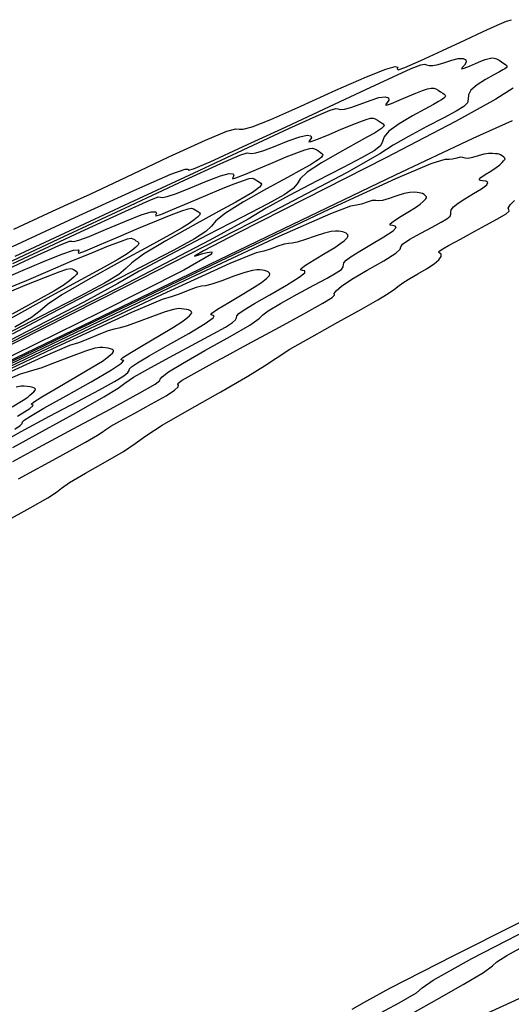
# Model space of a CAD drawing. Extents: x 3249832 to 3255657, y 13789405 to 13793316.
# Tile 598 of 656: x 3254993 to 3255032, y 13790755 to 13790832. Entities that reach past the tile are written whole.
import ezdxf

# ---------------------------------------------------------------- set-up
doc = ezdxf.new("R2010")
doc.units = 0
doc.header["$LTSCALE"] = 100
doc.header["$MEASUREMENT"] = 0
for name, color, linetype in [('GRATIO_CON', 10, 'CONTINUOUS'), ('GRATIO_ICON', 7, 'CONTINUOUS'), ('TARGETS_EAST', 7, 'CONTINUOUS')]:
    doc.layers.add(name, color=color, linetype=linetype)

# ---------------------------------------------------------------- blocks, each defined once
blk = doc.blocks.new('Gratio_032316_contours')
at = {"layer": 'GRATIO_CON', "color": 5, "linetype": 'Continuous', "flags": 128}
for points in [[(3254992.743, 13790815.425), (3254995.422, 13790816.669), (3254996.971, 13790817.366), (3254998.696, 13790818.155), (3255001.523, 13790819.486), (3255004.854, 13790821.057), (3255007.714, 13790822.371), (3255009.372, 13790823.061), (3255010.084, 13790823.261), (3255010.354, 13790823.231), (3255010.656, 13790823.217), (3255011.359, 13790823.41), (3255012.803, 13790823.985), (3255015.153, 13790825.03), (3255017.878, 13790826.265), (3255020.269, 13790827.322), (3255021.781, 13790827.918), (3255022.512, 13790828.117), (3255022.72, 13790828.069), (3255022.681, 13790827.928), (3255022.745, 13790827.863), (3255023.279, 13790828.049), (3255024.524, 13790828.596), (3255026.211, 13790829.373), (3255027.944, 13790830.182), (3255029.393, 13790830.86), (3255030.484, 13790831.36), (3255031.209, 13790831.666), (3255031.587, 13790831.777)], [(3255031.714, 13790826.437), (3255030.366, 13790825.567), (3255027.229, 13790823.825), (3255021.785, 13790820.995), (3255015.482, 13790817.782), (3255010.256, 13790815.125), (3255007.551, 13790813.723), (3255006.839, 13790813.31), (3255007.102, 13790813.379), (3255007.491, 13790813.507), (3255007.85, 13790813.597), (3255008.195, 13790813.638), (3255008.178, 13790813.452), (3255006.007, 13790812.211), (3254999.524, 13790808.926), (3254987.646, 13790803.108), (3254973.573, 13790796.289), (3254961.579, 13790790.502), (3254954.403, 13790787.038), (3254948.648, 13790784.219), (3254939.386, 13790779.624), (3254923.448, 13790771.706), (3254904.705, 13790762.426)], [(3254992.633, 13790814.055), (3254997.856, 13790816.476), (3255002.36, 13790818.54), (3255005.015, 13790819.698), (3255006.128, 13790820.108), (3255006.367, 13790820.107), (3255006.384, 13790820.019), (3255006.76, 13790820.121), (3255008.064, 13790820.681), (3255010.645, 13790821.86), (3255013.994, 13790823.417), (3255017.386, 13790825.004), (3255020.215, 13790826.329), (3255022.348, 13790827.319), (3255023.772, 13790827.957), (3255024.52, 13790828.248), (3255024.823, 13790828.3), (3255024.957, 13790828.243), (3255025.155, 13790828.191), (3255025.463, 13790828.191), (3255025.881, 13790828.269), (3255026.396, 13790828.436), (3255026.942, 13790828.625), (3255027.438, 13790828.751), (3255027.814, 13790828.75), (3255028.033, 13790828.637), (3255028.067, 13790828.449), (3255027.924, 13790828.226), (3255027.744, 13790828.033), (3255027.698, 13790827.942), (3255027.911, 13790827.997), (3255028.31, 13790828.157), (3255028.772, 13790828.352), (3255029.193, 13790828.527), (3255029.551, 13790828.662), (3255029.84, 13790828.752), (3255030.065, 13790828.79), (3255030.25, 13790828.776), (3255030.427, 13790828.712), (3255030.619, 13790828.604), (3255030.814, 13790828.476), (3255030.988, 13790828.357), (3255031.123, 13790828.269), (3255031.212, 13790828.205), (3255031.25, 13790828.15), (3255031.235, 13790828.091), (3255031.172, 13790828.024), (3255031.066, 13790827.947), (3255030.91, 13790827.852), (3255030.647, 13790827.705), (3255030.209, 13790827.465), (3255029.573, 13790827.112), (3255028.902, 13790826.692), (3255028.407, 13790826.271), (3255028.227, 13790825.902), (3255028.218, 13790825.58), (3255028.165, 13790825.283), (3255027.878, 13790824.985), (3255027.277, 13790824.619), (3255026.31, 13790824.112), (3255024.984, 13790823.424), (3255023.561, 13790822.662), (3255022.364, 13790821.967), (3255021.313, 13790821.289), (3255018.714, 13790819.812), (3255012.467, 13790816.527), (3255001.467, 13790810.914), (3254988.586, 13790804.401)], [(3254992.848, 13790813.313), (3254996.766, 13790815.125), (3255001.777, 13790817.461), (3255006.828, 13790819.825), (3255011.037, 13790821.798), (3255014.213, 13790823.279), (3255016.335, 13790824.249), (3255017.453, 13790824.72), (3255017.89, 13790824.842), (3255018.035, 13790824.801), (3255018.221, 13790824.758), (3255018.551, 13790824.78), (3255019.066, 13790824.912), (3255019.776, 13790825.173), (3255020.557, 13790825.472), (3255021.251, 13790825.695), (3255021.73, 13790825.754), (3255021.981, 13790825.672), (3255022.02, 13790825.501), (3255021.893, 13790825.298), (3255021.765, 13790825.137), (3255021.828, 13790825.098), (3255022.216, 13790825.233), (3255022.83, 13790825.487), (3255023.513, 13790825.778), (3255024.132, 13790826.035), (3255024.648, 13790826.236), (3255025.047, 13790826.371), (3255025.325, 13790826.433), (3255025.524, 13790826.43), (3255025.695, 13790826.371), (3255025.876, 13790826.269), (3255026.059, 13790826.149), (3255026.223, 13790826.037), (3255026.349, 13790825.954), (3255026.427, 13790825.888), (3255026.449, 13790825.823), (3255026.408, 13790825.743), (3255026.304, 13790825.645), (3255026.142, 13790825.529), (3255025.905, 13790825.384), (3255025.505, 13790825.16), (3255024.839, 13790824.796), (3255023.868, 13790824.262), (3255022.829, 13790823.647), (3255022.025, 13790823.071), (3255021.659, 13790822.625), (3255021.535, 13790822.269), (3255021.359, 13790821.932), (3255020.867, 13790821.54), (3255019.927, 13790821.004), (3255018.442, 13790820.23), (3255016.413, 13790819.18), (3255014.247, 13790818.039), (3255012.449, 13790817.047), (3255011.035, 13790816.203), (3255008.041, 13790814.551), (3255001.013, 13790810.893), (3254988.627, 13790804.594)], [(3254989.56, 13790811.506), (3254996.269, 13790814.646), (3255001.859, 13790817.266), (3255006.077, 13790819.239), (3255008.898, 13790820.54), (3255010.386, 13790821.191), (3255010.956, 13790821.385), (3255011.112, 13790821.36), (3255011.288, 13790821.324), (3255011.639, 13790821.369), (3255012.251, 13790821.555), (3255013.156, 13790821.909), (3255014.172, 13790822.319), (3255015.065, 13790822.639), (3255015.646, 13790822.757), (3255015.929, 13790822.706), (3255015.972, 13790822.553), (3255015.862, 13790822.369), (3255015.786, 13790822.24), (3255015.957, 13790822.254), (3255016.52, 13790822.469), (3255017.35, 13790822.818), (3255018.255, 13790823.204), (3255019.071, 13790823.543), (3255019.745, 13790823.809), (3255020.253, 13790823.989), (3255020.586, 13790824.076), (3255020.799, 13790824.084), (3255020.962, 13790824.03), (3255021.132, 13790823.935), (3255021.303, 13790823.822), (3255021.457, 13790823.717), (3255021.575, 13790823.638), (3255021.642, 13790823.572), (3255021.647, 13790823.497), (3255021.58, 13790823.396), (3255021.437, 13790823.267), (3255021.218, 13790823.111), (3255020.899, 13790822.917), (3255020.363, 13790822.616), (3255019.468, 13790822.127), (3255018.164, 13790821.412), (3255016.756, 13790820.601), (3255015.643, 13790819.872), (3255015.09, 13790819.348), (3255014.852, 13790818.958), (3255014.553, 13790818.58), (3255013.856, 13790818.095), (3255012.578, 13790817.388), (3255010.575, 13790816.348), (3255007.843, 13790814.936), (3255004.932, 13790813.416), (3255002.535, 13790812.126), (3255000.861, 13790811.169), (3254998.204, 13790809.709), (3254992.378, 13790806.678)], [(3254989.855, 13790811.181), (3254994.025, 13790813.123), (3254996.252, 13790814.133), (3254997.09, 13790814.47), (3254997.267, 13790814.477), (3254997.421, 13790814.457), (3254997.815, 13790814.547), (3254998.621, 13790814.84), (3254999.916, 13790815.382), (3255001.403, 13790816.014), (3255002.691, 13790816.527), (3255003.479, 13790816.764), (3255003.824, 13790816.774), (3255003.876, 13790816.656), (3255003.8, 13790816.512), (3255003.829, 13790816.447), (3255004.217, 13790816.567), (3255005.129, 13790816.941), (3255006.389, 13790817.479), (3255007.737, 13790818.055), (3255008.948, 13790818.559), (3255009.939, 13790818.955), (3255010.666, 13790819.226), (3255011.107, 13790819.363), (3255011.348, 13790819.392), (3255011.497, 13790819.348), (3255011.644, 13790819.266), (3255011.793, 13790819.168), (3255011.926, 13790819.077), (3255012.026, 13790819.007), (3255012.073, 13790818.939), (3255012.045, 13790818.844), (3255011.924, 13790818.701), (3255011.701, 13790818.51), (3255011.37, 13790818.275), (3255010.889, 13790817.981), (3255010.079, 13790817.527), (3255008.728, 13790816.789), (3255006.755, 13790815.712), (3255004.611, 13790814.511), (3255002.878, 13790813.472), (3255001.953, 13790812.793), (3255001.486, 13790812.336), (3255000.942, 13790811.877), (3254999.834, 13790811.205), (3254997.878, 13790810.157), (3254994.84, 13790808.584), (3254990.702, 13790806.448)], [(3254991.806, 13790811.483), (3254993.296, 13790812.119), (3254995.018, 13790812.861), (3254996.504, 13790813.471), (3254997.395, 13790813.768), (3254997.772, 13790813.808), (3254997.829, 13790813.708), (3254997.769, 13790813.584), (3254997.851, 13790813.55), (3254998.346, 13790813.724), (3254999.433, 13790814.177), (3255000.909, 13790814.81), (3255002.479, 13790815.481), (3255003.887, 13790816.067), (3255005.036, 13790816.528), (3255005.872, 13790816.844), (3255006.368, 13790817.006), (3255006.622, 13790817.046), (3255006.765, 13790817.008), (3255006.901, 13790816.931), (3255007.038, 13790816.841), (3255007.16, 13790816.757), (3255007.252, 13790816.692), (3255007.288, 13790816.623), (3255007.244, 13790816.518), (3255007.096, 13790816.354), (3255006.834, 13790816.131), (3255006.446, 13790815.857), (3255005.883, 13790815.514), (3255004.937, 13790814.983), (3255003.357, 13790814.12), (3255001.051, 13790812.862), (3254998.538, 13790811.466), (3254996.496, 13790810.272), (3254995.384, 13790809.516), (3254994.803, 13790809.025), (3254994.136, 13790808.525), (3254992.823, 13790807.76)], [(3254992.476, 13790810.88), (3254993.737, 13790811.413), (3254995.429, 13790812.141), (3254997.22, 13790812.906), (3254998.825, 13790813.575), (3255000.134, 13790814.101), (3255001.078, 13790814.462), (3255001.628, 13790814.649), (3255001.897, 13790814.699), (3255002.033, 13790814.667), (3255002.157, 13790814.597), (3255002.282, 13790814.514), (3255002.395, 13790814.437), (3255002.477, 13790814.377), (3255002.503, 13790814.306), (3255002.442, 13790814.192), (3255002.269, 13790814.006), (3255001.966, 13790813.752), (3255001.522, 13790813.439), (3255000.878, 13790813.046), (3254999.795, 13790812.438), (3254997.987, 13790811.451), (3254995.346, 13790810.012), (3254992.465, 13790808.421)], [(3254991.962, 13790810.332), (3254993.764, 13790811.083), (3254995.231, 13790811.674), (3254996.285, 13790812.081), (3254996.889, 13790812.292), (3254997.172, 13790812.353), (3254997.3, 13790812.326), (3254997.413, 13790812.262), (3254997.527, 13790812.187), (3254997.629, 13790812.117), (3254997.703, 13790812.061), (3254997.718, 13790811.99), (3254997.641, 13790811.865), (3254997.441, 13790811.659), (3254997.098, 13790811.374), (3254996.598, 13790811.021), (3254995.873, 13790810.578), (3254994.653, 13790809.894), (3254992.617, 13790808.782)], [(3255019.154, 13790754.485), (3255020.312, 13790755.138), (3255022.09, 13790756.108), (3255027.096, 13790758.676), (3255036.878, 13790763.599)], [(3255020.701, 13790753.827), (3255022.834, 13790754.966), (3255024.183, 13790755.757), (3255024.619, 13790756.14), (3255025.486, 13790756.757), (3255028.502, 13790758.425), (3255034.77, 13790761.663)], [(3255033.994, 13790756.108), (3255029.093, 13790753.879)], [(3255023.923, 13790754.195), (3255025.753, 13790755.244), (3255027.818, 13790756.413), (3255029.421, 13790757.356), (3255030.118, 13790757.852), (3255030.457, 13790758.164), (3255031.238, 13790758.677), (3255033.077, 13790759.688)]]:
    blk.add_lwpolyline(points, dxfattribs=at)
at = {"layer": 'GRATIO_CON', "color": 1, "linetype": 'Continuous', "flags": 128}
for points in [[(3255031.639, 13790823.878), (3255028.578, 13790822.506), (3255022.512, 13790819.624), (3255011.797, 13790814.467), (3254995.838, 13790806.773), (3254978.242, 13790798.288), (3254963.664, 13790791.259), (3254955.559, 13790787.353), (3254952.572, 13790785.916), (3254952.144, 13790785.713), (3254951.664, 13790785.476), (3254948.31, 13790783.808), (3254939.21, 13790779.283), (3254922.938, 13790771.188), (3254903.878, 13790761.687)], [(3254992.093, 13790792.576), (3254994.024, 13790793.646), (3254995.391, 13790794.433), (3254996.069, 13790794.88), (3254996.461, 13790795.186), (3254997.101, 13790795.612), (3254998.355, 13790796.342), (3254999.915, 13790797.232), (3255001.304, 13790798.057), (3255002.22, 13790798.673), (3255003.046, 13790799.263), (3255004.34, 13790800.09), (3255006.452, 13790801.317), (3255008.906, 13790802.709), (3255011.018, 13790803.927), (3255012.323, 13790804.741), (3255013.215, 13790805.342), (3255014.305, 13790806.031), (3255016.019, 13790807.014), (3255018.045, 13790808.14), (3255019.889, 13790809.164), (3255021.167, 13790809.899), (3255021.957, 13790810.387), (3255022.45, 13790810.725), (3255022.822, 13790811.002), (3255023.19, 13790811.269), (3255023.657, 13790811.568), (3255024.282, 13790811.928), (3255024.962, 13790812.319), (3255025.549, 13790812.696), (3255025.927, 13790813.022), (3255026.103, 13790813.277), (3255026.113, 13790813.447), (3255026.01, 13790813.534), (3255025.913, 13790813.592), (3255025.96, 13790813.693), (3255026.245, 13790813.886), (3255026.687, 13790814.14), (3255027.167, 13790814.402), (3255027.602, 13790814.64), (3255028.078, 13790814.9), (3255028.724, 13790815.249), (3255029.601, 13790815.722), (3255030.505, 13790816.221), (3255031.168, 13790816.618), (3255031.407, 13790816.826), (3255031.382, 13790816.93), (3255031.342, 13790817.056), (3255031.486, 13790817.303), (3255031.835, 13790817.654)], [(3254993.121, 13790795.899), (3254996.359, 13790797.668), (3254998.332, 13790798.765), (3254999.268, 13790799.311), (3254999.652, 13790799.566), (3254999.919, 13790799.759), (3255000.313, 13790800.014), (3255001.034, 13790800.426), (3255002.186, 13790801.048), (3255003.506, 13790801.759), (3255004.635, 13790802.397), (3255005.302, 13790802.835), (3255005.574, 13790803.092), (3255005.602, 13790803.224), (3255005.543, 13790803.293), (3255005.576, 13790803.388), (3255005.884, 13790803.607), (3255006.585, 13790804.013), (3255007.533, 13790804.535), (3255008.517, 13790805.07), (3255009.405, 13790805.556), (3255010.379, 13790806.088), (3255011.697, 13790806.801), (3255013.494, 13790807.767), (3255015.389, 13790808.792), (3255016.876, 13790809.621), (3255017.595, 13790810.071), (3255017.768, 13790810.259), (3255017.762, 13790810.378), (3255017.901, 13790810.591), (3255018.326, 13790810.955), (3255019.134, 13790811.496), (3255020.339, 13790812.208), (3255021.618, 13790812.947), (3255022.566, 13790813.537), (3255022.914, 13790813.859), (3255022.949, 13790814.035), (3255023.097, 13790814.247), (3255023.671, 13790814.626), (3255024.525, 13790815.109), (3255025.404, 13790815.581), (3255026.093, 13790815.953), (3255026.558, 13790816.228), (3255026.807, 13790816.432), (3255026.868, 13790816.595), (3255026.85, 13790816.748), (3255026.882, 13790816.925), (3255026.882, 13790816.925), (3255027.071, 13790817.154), (3255027.433, 13790817.441), (3255027.963, 13790817.789), (3255028.623, 13790818.187), (3255029.257, 13790818.576), (3255029.676, 13790818.886), (3255029.749, 13790819.067), (3255029.58, 13790819.15), (3255029.33, 13790819.187), (3255029.141, 13790819.226), (3255029.083, 13790819.301), (3255029.208, 13790819.444), (3255029.537, 13790819.673), (3255029.972, 13790819.948), (3255030.386, 13790820.219), (3255030.678, 13790820.443), (3255030.862, 13790820.616), (3255030.977, 13790820.742), (3255031.056, 13790820.828), (3255031.091, 13790820.894), (3255031.069, 13790820.963), (3255030.983, 13790821.049), (3255030.858, 13790821.14), (3255030.732, 13790821.216), (3255030.625, 13790821.262), (3255030.513, 13790821.286), (3255030.355, 13790821.304), (3255030.121, 13790821.322), (3255029.81, 13790821.318), (3255029.427, 13790821.264), (3255028.99, 13790821.147), (3255028.559, 13790821.016), (3255028.204, 13790820.937), (3255027.97, 13790820.952), (3255027.797, 13790821.009), (3255027.6, 13790821.032), (3255027.318, 13790820.972), (3255027, 13790820.884), (3255026.722, 13790820.851), (3255026.398, 13790820.86), (3255025.299, 13790820.523), (3255022.536, 13790819.357), (3255017.338, 13790816.95), (3255009.407, 13790813.171), (3254998.562, 13790807.956), (3254985.142, 13790801.488)], [(3254992.679, 13790797.275), (3254994.67, 13790798.353), (3254997.387, 13790799.811), (3255000.273, 13790801.364), (3255002.585, 13790802.625), (3255003.784, 13790803.316), (3255004.154, 13790803.589), (3255004.183, 13790803.699), (3255004.315, 13790803.879), (3255004.816, 13790804.255), (3255005.906, 13790804.925), (3255007.666, 13790805.924), (3255009.626, 13790807.022), (3255011.176, 13790807.924), (3255011.904, 13790808.43), (3255012.186, 13790808.714), (3255012.596, 13790809.044), (3255013.554, 13790809.616), (3255014.864, 13790810.337), (3255016.177, 13790811.04), (3255017.204, 13790811.592), (3255017.909, 13790811.992), (3255018.314, 13790812.272), (3255018.465, 13790812.468), (3255018.485, 13790812.622), (3255018.518, 13790812.782), (3255018.518, 13790812.782), (3255018.695, 13790812.989), (3255019.086, 13790813.282), (3255019.747, 13790813.696), (3255020.674, 13790814.238), (3255021.638, 13790814.806), (3255022.349, 13790815.27), (3255022.601, 13790815.537), (3255022.516, 13790815.65), (3255022.299, 13790815.688), (3255022.134, 13790815.727), (3255022.125, 13790815.82), (3255022.356, 13790816.018), (3255022.864, 13790816.345), (3255023.506, 13790816.737), (3255024.092, 13790817.104), (3255024.476, 13790817.377), (3255024.691, 13790817.563), (3255024.814, 13790817.691), (3255024.906, 13790817.785), (3255024.962, 13790817.863), (3255024.961, 13790817.941), (3255024.891, 13790818.028), (3255024.776, 13790818.116), (3255024.646, 13790818.188), (3255024.524, 13790818.233), (3255024.392, 13790818.258), (3255024.223, 13790818.277), (3255023.989, 13790818.293), (3255023.662, 13790818.276), (3255023.212, 13790818.188), (3255022.635, 13790818.009), (3255022.033, 13790817.806), (3255021.533, 13790817.662), (3255021.217, 13790817.634), (3255020.994, 13790817.658), (3255020.731, 13790817.641), (3255020.335, 13790817.523), (3255019.881, 13790817.369), (3255019.488, 13790817.275), (3255019.036, 13790817.208), (3255017.455, 13790816.621), (3255013.434, 13790814.836), (3255006.099, 13790811.394), (3254996.302, 13790806.717), (3254985.328, 13790801.444)], [(3254992.678, 13790798.355), (3254994.994, 13790799.64), (3254997.635, 13790801.097), (3254999.787, 13790802.312), (3255000.894, 13790803.001), (3255001.423, 13790803.392), (3255002.094, 13790803.84), (3255003.437, 13790804.606), (3255005.202, 13790805.566), (3255006.949, 13790806.5), (3255008.315, 13790807.231), (3255009.26, 13790807.756), (3255009.822, 13790808.112), (3255010.062, 13790808.34), (3255010.119, 13790808.496), (3255010.154, 13790808.638), (3255010.154, 13790808.638), (3255010.32, 13790808.825), (3255010.74, 13790809.124), (3255011.531, 13790809.603), (3255012.725, 13790810.289), (3255014.019, 13790811.035), (3255015.023, 13790811.654), (3255015.453, 13790812.006), (3255015.452, 13790812.149), (3255015.268, 13790812.19), (3255015.127, 13790812.228), (3255015.167, 13790812.339), (3255015.503, 13790812.591), (3255016.191, 13790813.018), (3255017.04, 13790813.526), (3255017.798, 13790813.99), (3255018.274, 13790814.311), (3255018.521, 13790814.511), (3255018.652, 13790814.64), (3255018.757, 13790814.741), (3255018.832, 13790814.831), (3255018.853, 13790814.919), (3255018.8, 13790815.008), (3255018.694, 13790815.092), (3255018.561, 13790815.16), (3255018.423, 13790815.204), (3255018.272, 13790815.231), (3255018.091, 13790815.251), (3255017.857, 13790815.265), (3255017.514, 13790815.234), (3255016.996, 13790815.111), (3255016.28, 13790814.871), (3255015.508, 13790814.596), (3255014.862, 13790814.387), (3255014.463, 13790814.316), (3255014.191, 13790814.306), (3255013.862, 13790814.25), (3255013.351, 13790814.075), (3255012.762, 13790813.853), (3255012.254, 13790813.698), (3255011.675, 13790813.557), (3255009.61, 13790812.719), (3255004.332, 13790810.315), (3254994.86, 13790805.838), (3254983.197, 13790800.264)], [(3254992.837, 13790799.792), (3254993.256, 13790800.086), (3254993.389, 13790800.244), (3254993.426, 13790800.35), (3254993.426, 13790800.35), (3254993.568, 13790800.495), (3254994.046, 13790800.806), (3254995.099, 13790801.418), (3254996.828, 13790802.391), (3254998.781, 13790803.494), (3255000.37, 13790804.421), (3255001.157, 13790804.944), (3255001.324, 13790805.147), (3255001.206, 13790805.192), (3255001.113, 13790805.23), (3255001.25, 13790805.377), (3255001.798, 13790805.737), (3255002.845, 13790806.363), (3255004.108, 13790807.105), (3255005.21, 13790807.761), (3255005.87, 13790808.179), (3255006.18, 13790808.406), (3255006.326, 13790808.538), (3255006.458, 13790808.655), (3255006.574, 13790808.769), (3255006.636, 13790808.874), (3255006.618, 13790808.967), (3255006.529, 13790809.043), (3255006.39, 13790809.103), (3255006.221, 13790809.145), (3255006.031, 13790809.175), (3255005.827, 13790809.198), (3255005.593, 13790809.208), (3255005.218, 13790809.15), (3255004.565, 13790808.957), (3255003.571, 13790808.596), (3255002.457, 13790808.175), (3255001.52, 13790807.838), (3255000.957, 13790807.679), (3255000.585, 13790807.604), (3255000.125, 13790807.469), (3254999.385, 13790807.177), (3254998.523, 13790806.823), (3254997.786, 13790806.546), (3254997.083, 13790806.316), (3254994.975, 13790805.422), (3254989.687, 13790802.981)], [(3254993.043, 13790800.805), (3254994.009, 13790801.414), (3254994.26, 13790801.647), (3254994.176, 13790801.693), (3254994.106, 13790801.732), (3254994.292, 13790801.896), (3254994.946, 13790802.31), (3254996.172, 13790803.036), (3254997.642, 13790803.894), (3254998.916, 13790804.647), (3254999.668, 13790805.113), (3255000.01, 13790805.353), (3255000.164, 13790805.487), (3255000.308, 13790805.612), (3255000.444, 13790805.738), (3255000.528, 13790805.852), (3255000.526, 13790805.946), (3255000.446, 13790806.019), (3255000.305, 13790806.075), (3255000.12, 13790806.116), (3254999.91, 13790806.147), (3254999.695, 13790806.172), (3254999.461, 13790806.18), (3254999.07, 13790806.108), (3254998.349, 13790805.88), (3254997.216, 13790805.458), (3254995.932, 13790804.964), (3254994.849, 13790804.563), (3254994.204, 13790804.361), (3254993.782, 13790804.253), (3254993.256, 13790804.078), (3254992.401, 13790803.729)], [(3254992.622, 13790801.532), (3254993.466, 13790802.047), (3254993.839, 13790802.301), (3254994.001, 13790802.436), (3254994.159, 13790802.569), (3254994.315, 13790802.707), (3254994.42, 13790802.83), (3254994.435, 13790802.925), (3254994.364, 13790802.995), (3254994.22, 13790803.047), (3254994.019, 13790803.087), (3254993.79, 13790803.12), (3254993.563, 13790803.145), (3254993.329, 13790803.151), (3254992.922, 13790803.066)]]:
    blk.add_lwpolyline(points, dxfattribs=at)
at = {"layer": 'GRATIO_ICON', "color": 7, "linetype": 'Continuous', "flags": 128}
for points in [[(3254992.681, 13790812.735), (3254997.941, 13790815.198), (3255001.462, 13790816.832), (3255003.319, 13790817.662), (3255004.023, 13790817.927), (3255004.19, 13790817.918), (3255004.354, 13790817.891), (3255004.727, 13790817.958), (3255005.436, 13790818.198), (3255006.536, 13790818.646), (3255007.788, 13790819.167), (3255008.878, 13790819.583), (3255009.562, 13790819.761), (3255009.876, 13790819.74), (3255009.924, 13790819.605), (3255009.831, 13790819.441), (3255009.808, 13790819.344), (3255010.087, 13790819.411), (3255010.824, 13790819.705), (3255011.869, 13790820.149), (3255012.996, 13790820.629), (3255014.009, 13790821.051), (3255014.842, 13790821.382), (3255015.459, 13790821.607), (3255015.847, 13790821.719), (3255016.073, 13790821.738), (3255016.23, 13790821.689), (3255016.388, 13790821.6), (3255016.548, 13790821.495), (3255016.692, 13790821.397), (3255016.8, 13790821.323), (3255016.857, 13790821.256), (3255016.846, 13790821.171), (3255016.752, 13790821.049), (3255016.569, 13790820.888), (3255016.294, 13790820.693), (3255015.894, 13790820.449), (3255015.221, 13790820.072), (3255014.098, 13790819.458), (3255012.459, 13790818.562), (3255010.684, 13790817.556), (3255009.26, 13790816.672), (3255008.522, 13790816.07), (3255008.169, 13790815.647), (3255007.747, 13790815.229), (3255006.845, 13790814.65), (3255005.228, 13790813.773), (3255002.708, 13790812.466), (3254999.272, 13790810.692), (3254995.618, 13790808.793), (3254992.62, 13790807.206)], [(3254991.592, 13790798.637), (3254993.32, 13790799.596), (3254995.541, 13790800.794), (3254997.722, 13790801.959), (3254999.426, 13790802.871), (3255000.61, 13790803.52), (3255001.329, 13790803.952), (3255001.659, 13790804.213), (3255001.754, 13790804.37), (3255001.79, 13790804.494), (3255001.79, 13790804.494), (3255001.944, 13790804.66), (3255002.393, 13790804.965), (3255003.315, 13790805.511), (3255004.777, 13790806.34), (3255006.4, 13790807.265), (3255007.696, 13790808.038), (3255008.305, 13790808.475), (3255008.388, 13790808.648), (3255008.237, 13790808.691), (3255008.12, 13790808.729), (3255008.208, 13790808.858), (3255008.651, 13790809.164), (3255009.518, 13790809.69), (3255010.574, 13790810.316), (3255011.504, 13790810.876), (3255012.072, 13790811.245), (3255012.35, 13790811.458), (3255012.489, 13790811.589), (3255012.607, 13790811.698), (3255012.703, 13790811.8), (3255012.744, 13790811.896), (3255012.709, 13790811.987), (3255012.611, 13790812.068), (3255012.476, 13790812.131), (3255012.322, 13790812.175), (3255012.151, 13790812.203), (3255011.959, 13790812.224), (3255011.725, 13790812.237), (3255011.366, 13790812.192), (3255010.781, 13790812.034), (3255009.925, 13790811.733), (3255008.983, 13790811.385), (3255008.191, 13790811.112), (3255007.71, 13790810.997), (3255007.388, 13790810.955), (3255006.994, 13790810.86), (3255006.368, 13790810.626), (3255005.642, 13790810.338), (3255005.02, 13790810.122), (3255004.333, 13790809.915), (3255001.926, 13790808.895), (3254995.773, 13790806.054), (3254984.827, 13790800.862)]]:
    blk.add_lwpolyline(points, dxfattribs=at)

msp = doc.modelspace()

# ---------------------------------------------------------------- block references
at = {"layer": 'TARGETS_EAST'}
msp.add_blockref('Gratio_032316_contours', (0, 0), dxfattribs=at)

doc.saveas('drawing.dxf')
